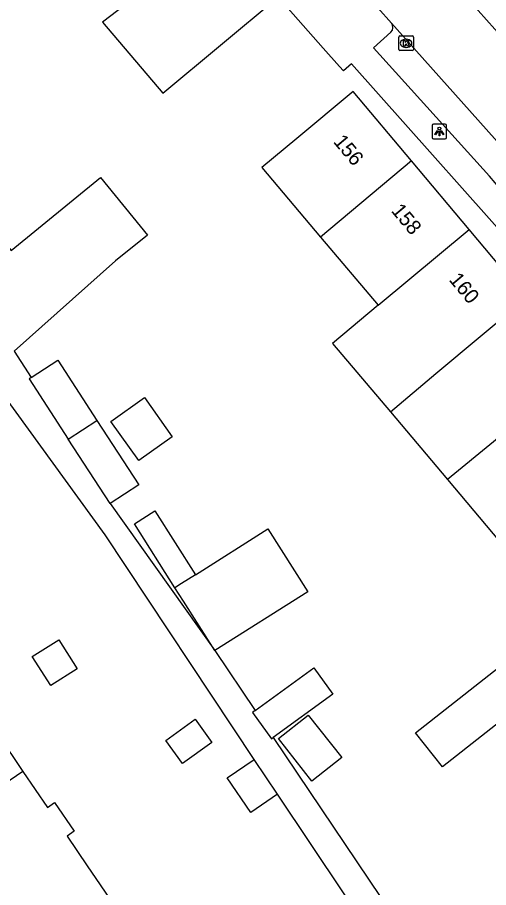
# Model space of a CAD drawing. Extents: x 159888 to 160757, y 384031 to 384746.
# Drawn here: x 160417.5 to 160449.6, y 384336.2 to 384395.7 of the extents above; entities that cross this region are included whole.
import ezdxf

# ---------------------------------------------------------------- set-up
doc = ezdxf.new("R2010")
doc.units = 0
for name, color, linetype in [('IMGEO_Kolk', 7, 'Continuous'), ('IMGEO_Lichtpunt', 7, 'Continuous'), ('IMGEO_Muur', 7, 'Continuous'), ('IMGEO_Pand', 7, 'Continuous'), ('IMGEO_Pand_nummerreeks', 7, 'Continuous'), ('IMGEO_Rijbaan_lokaal_open', 7, 'Continuous'), ('IMGEO_Voetpad_open', 7, 'Continuous')]:
    doc.layers.add(name, color=color, linetype=linetype)

msp = doc.modelspace()

# ---------------------------------------------------------------- linework, layer by layer
at = {"layer": 'IMGEO_Kolk'}
for p, q in [((160443.496, 384393.459), (160443.496, 384394.311)), ((160443.571, 384394.385), (160444.423, 384394.385)), ((160444.497, 384394.311), (160444.497, 384393.459)), ((160444.007, 384393.605), (160443.982, 384393.605)), ((160443.984, 384394.165), (160444.009, 384394.165)), ((160444.423, 384393.385), (160443.571, 384393.385))]:
    msp.add_line(p, q, dxfattribs=at)
for points in [[(160443.496, 384393.459), (160443.496, 384394.311)], [(160443.571, 384394.385), (160444.423, 384394.385)], [(160444.497, 384394.311), (160444.497, 384393.459)], [(160443.817, 384394.085), (160443.94, 384394.085), (160443.94, 384393.934), (160444.07, 384394.085), (160444.234, 384394.085), (160444.088, 384393.934), (160444.241, 384393.685), (160444.089, 384393.685), (160444.004, 384393.849), (160443.94, 384393.782), (160443.94, 384393.685), (160443.817, 384393.685), (160443.817, 384394.085)], [(160444.423, 384393.385), (160443.571, 384393.385)]]:
    msp.add_lwpolyline(points, dxfattribs=at)
for centre, start, end in [((160443.573, 384394.309), 91.55205, 178.44795), ((160443.573, 384394.309), 91.55205, 178.44795), ((160444.421, 384394.309), 1.55205, 88.44795), ((160444.421, 384394.309), 1.55205, 88.44795), ((160443.573, 384393.461), 181.55205, 268.44795), ((160443.573, 384393.461), 181.55205, 268.44795), ((160444.421, 384393.461), 271.55205, 358.44795), ((160444.421, 384393.461), 271.55205, 358.44795)]:
    msp.add_arc(centre, 0.0765, start, end, dxfattribs=at)
for centre, major_axis, ratio, start_param, end_param in [((160443.983, 384393.885), (-0.387, 0.002), 0.722429, 4.712389, 7.853982), ((160444.008, 384393.885), (-0.39, 0.002), 0.717154, 1.570796, 4.712389)]:
    msp.add_ellipse(centre, major_axis=major_axis, ratio=ratio, start_param=start_param, end_param=end_param, dxfattribs=at)
at = {"layer": 'IMGEO_Lichtpunt'}
for p, q in [((160445.77, 384388.267), (160445.77, 384387.46)), ((160445.77, 384388.267), (160445.77, 384387.46)), ((160446.672, 384388.362), (160445.864, 384388.362)), ((160446.672, 384388.362), (160445.864, 384388.362)), ((160446.766, 384387.46), (160446.766, 384388.267)), ((160446.766, 384387.46), (160446.766, 384388.267)), ((160445.864, 384387.366), (160446.672, 384387.366)), ((160445.864, 384387.366), (160446.672, 384387.366))]:
    msp.add_line(p, q, dxfattribs=at)
for points in [[(160446.144, 384387.931), (160446.183, 384387.903), (160445.995, 384387.641), (160445.957, 384387.668), (160446.144, 384387.931)], [(160446.246, 384387.883), (160446.293, 384387.883), (160446.293, 384387.561), (160446.246, 384387.561), (160446.246, 384387.883)], [(160446.356, 384387.903), (160446.394, 384387.93), (160446.581, 384387.668), (160446.542, 384387.64), (160446.356, 384387.903)]]:
    msp.add_lwpolyline(points, dxfattribs=at)
msp.add_circle((160446.269, 384388.065), 0.0994, dxfattribs=at)
for centre, start, end in [((160445.864, 384388.267), 90, 180), ((160445.864, 384388.267), 90, 180), ((160446.672, 384388.267), 0, 90), ((160446.672, 384388.267), 0, 90), ((160445.864, 384387.46), 180, 270), ((160445.864, 384387.46), 180, 270), ((160446.672, 384387.46), 270, 0), ((160446.672, 384387.46), 270, 360)]:
    msp.add_arc(centre, 0.0946, start, end, dxfattribs=at)
at = {"layer": 'IMGEO_Muur'}
msp.add_lwpolyline([(160438.349, 384393.558), (160439.463, 384392.301)], dxfattribs=at)
at = {"layer": 'IMGEO_Pand'}
for points in [[(160424.931, 384397.49), (160425.388, 384396.953), (160423.294, 384395.33), (160427.404, 384390.473), (160435.261, 384397.057)], [(160444.372, 384385.851), (160440.388, 384390.604), (160436.537, 384387.395), (160434.166, 384385.395), (160438.164, 384380.655)], [(160444.372, 384385.851), (160438.164, 384380.655)], [(160448.291, 384381.176), (160444.372, 384385.851)], [(160412.563, 384378.622), (160415.81, 384381.269), (160417.054, 384379.742), (160423.155, 384384.713), (160426.352, 384380.791), (160424.183, 384379.023), (160417.249, 384372.871)], [(160442.096, 384375.993), (160448.291, 384381.176)], [(160452.209, 384376.501), (160448.291, 384381.176)], [(160438.164, 384380.655), (160442.096, 384375.993)], [(160442.926, 384368.712), (160446.029, 384371.329), (160452.209, 384376.501)], [(160442.096, 384375.993), (160438.982, 384373.388), (160442.926, 384368.712)], [(160418.425, 384371.063), (160420.227, 384372.236), (160422.901, 384368.128)], [(160456.127, 384371.827), (160449.955, 384366.661), (160446.821, 384364.094)], [(160418.425, 384371.063), (160418.274, 384370.965), (160420.945, 384366.861)], [(160428.042, 384367.018), (160425.753, 384365.392), (160423.856, 384368.063), (160426.145, 384369.689), (160428.042, 384367.018)], [(160442.926, 384368.712), (160446.821, 384364.094)], [(160420.945, 384366.861), (160422.901, 384368.128)], [(160422.901, 384368.128), (160425.758, 384363.737), (160423.805, 384362.466)], [(160423.805, 384362.466), (160420.945, 384366.861)], [(160446.821, 384364.094), (160450.792, 384359.387), (160453.895, 384362.004)], [(160428.23, 384356.71), (160425.46, 384361.076), (160426.851, 384361.958), (160429.621, 384357.593)], [(160429.621, 384357.593), (160434.568, 384360.735), (160437.298, 384356.436), (160430.96, 384352.411)], [(160429.621, 384357.593), (160428.676, 384356.993), (160428.23, 384356.71)], [(160430.96, 384352.411), (160428.808, 384355.799), (160428.23, 384356.71)], [(160452.803, 384349.382), (160452.769, 384349.425), (160446.476, 384344.469), (160444.638, 384346.803), (160456.666, 384356.276), (160458.578, 384353.848)], [(160410.218, 384353.473), (160412.453, 384350.894), (160412.714, 384351.115), (160412.898, 384351.271), (160414.474, 384349.34), (160414.22, 384349.165), (160416.114, 384346.711), (160417.858, 384344.151)], [(160420.304, 384353.16), (160421.565, 384351.175), (160419.75, 384350.022), (160418.489, 384352.008), (160420.304, 384353.16)], [(160433.702, 384348.328), (160437.71, 384351.227), (160439.008, 384349.431), (160434.938, 384346.488)], [(160433.702, 384348.328), (160433.51, 384348.189), (160434.808, 384346.394), (160434.938, 384346.488)], [(160437.328, 384348.012), (160439.611, 384345.108), (160437.577, 384343.508), (160435.294, 384346.413), (160437.328, 384348.012)], [(160429.602, 384347.732), (160430.753, 384346.139), (160428.754, 384344.694), (160427.602, 384346.286), (160429.602, 384347.732)], [(160435.234, 384342.622), (160433.396, 384341.369), (160431.794, 384343.72), (160433.632, 384344.972)], [(160435.234, 384342.622), (160433.632, 384344.972)], [(160417.858, 384344.151), (160410.686, 384339.264)], [(160417.858, 384344.151), (160419.523, 384341.708), (160420.01, 384342.04), (160421.35, 384340.074), (160420.864, 384339.742), (160422.25, 384337.711), (160424.065, 384335.047)]]:
    msp.add_lwpolyline(points, dxfattribs=at)
at = {"layer": 'IMGEO_Rijbaan_lokaal_open'}
for points in [[(160429.41, 384417.903), (160442.025, 384403.87), (160444.943, 384400.6), (160454.605, 384389.746)], [(160442.998, 384395.269), (160438.333, 384400.522)], [(160442.998, 384395.269), (160450.604, 384386.752), (160452.124, 384384.998), (160459.404, 384376.559)]]:
    msp.add_lwpolyline(points, dxfattribs=at)
at = {"layer": 'IMGEO_Voetpad_open'}
for points in [[(160483.657, 384335.415), (160478.945, 384343.45), (160473.633, 384351.562), (160469.711, 384357.202), (160463.306, 384365.649), (160461.477, 384368.06), (160453.348, 384377.769), (160440.266, 384392.474), (160439.728, 384392.001), (160439.463, 384392.301), (160438.349, 384393.558), (160435.261, 384397.057)], [(160457.617, 384375.58), (160450.84, 384383.443), (160449.683, 384384.802), (160441.773, 384393.586), (160442.964, 384394.634)], [(160433.632, 384344.972), (160423.474, 384360.328), (160415.511, 384371.259), (160406.933, 384382.261)], [(160417.249, 384372.871), (160418.425, 384371.063)], [(160423.805, 384362.466), (160430.96, 384352.411)], [(160430.96, 384352.411), (160433.702, 384348.328)], [(160434.938, 384346.488), (160443.918, 384333.117)], [(160448.878, 384322.186), (160435.234, 384342.622)]]:
    msp.add_lwpolyline(points, dxfattribs=at)
msp.add_arc((160442.625, 384394.971), 0.478, 315.21858, 38.65167, dxfattribs=at)

# ---------------------------------------------------------------- texts
at = {"layer": 'IMGEO_Pand_nummerreeks'}
for s, p in [('156', (160438.988, 384387.145)), ('158', (160442.935, 384382.43)), ('160', (160446.878, 384377.718))]:
    msp.add_text(s, height=1, rotation=309.92922, dxfattribs=at).set_placement(p)

doc.saveas('drawing.dxf')
